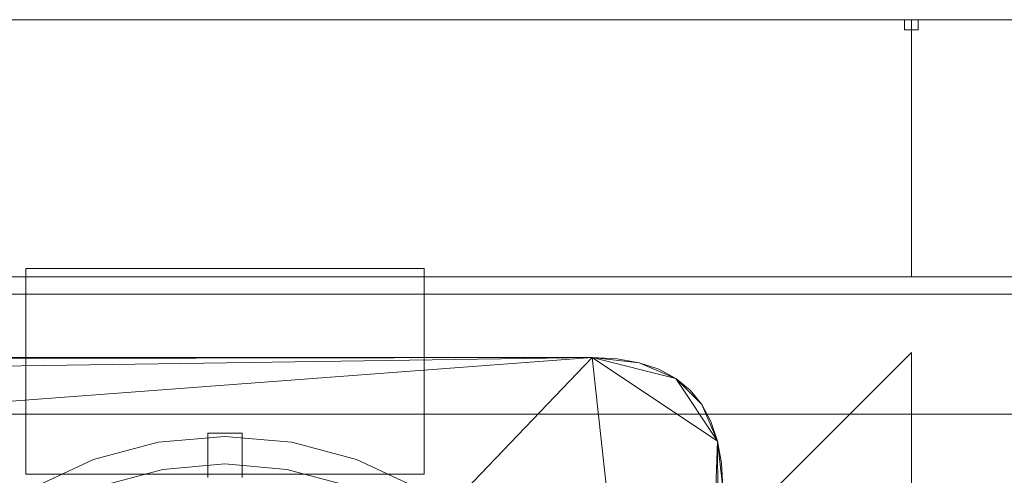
# Model space of a CAD drawing. Header units: millimetres. Extents: x -2233 to 65662, y -50530 to 6847.
# Tile 798 of 802: x 59951 to 60238, y 2867 to 3000. Entities that reach past the tile are written whole.
import ezdxf

# ---------------------------------------------------------------- set-up
doc = ezdxf.new("R2010")
doc.units = ezdxf.units.MM
doc.layers.add('lateral_secador', color=7, linetype='Continuous', lineweight=0)

msp = doc.modelspace()

# ---------------------------------------------------------------- linework, layer by layer
at = {"layer": 'lateral_secador'}
for p, q in [((59211.134, 3000), (60211.134, 3000)), ((60209.134, 3000), (60213.134, 3000)), ((60209.134, 3000), (60209.134, 2997)), ((60211.134, 2925), (60211.134, 3000)), ((60211.134, 3000), (60461.134, 3000)), ((60213.134, 2997), (60213.134, 3000)), ((60209.134, 2997), (60213.134, 2997)), ((59953.134, 2927.5), (60069.134, 2927.5)), ((59953.134, 2927.5), (59953.134, 2867.5)), ((60069.134, 2867.5), (60069.134, 2927.5)), ((40461.134, 2925), (60461.134, 2925)), ((59211.134, 2925), (60211.134, 2925)), ((59461.134, 2925), (60461.134, 2925)), ((60211.134, 2925), (60461.134, 2925)), ((40461.134, 2920), (60461.134, 2920)), ((59869.554, 2882.88), (60118.134, 2901.5)), ((59872.214, 2645.18), (60118.134, 2901.5)), ((59884.753, 2898.08), (60118.134, 2901.5)), ((59896.913, 2901.12), (60118.134, 2901.5)), ((60118.134, 2901.5), (59904.134, 2901.5)), ((59971.134, 2663), (60211.134, 2903)), ((60118.134, 2901.5), (60131.814, 2899.98)), ((60125.355, 2901.12), (60118.134, 2901.5)), ((60118.134, 2901.5), (60142.454, 2895.42)), ((60118.134, 2901.5), (60154.614, 2877.18)), ((60118.134, 2901.5), (60146.634, 2641)), ((60131.814, 2899.98), (60125.355, 2901.12)), ((60211.134, 2903), (60211.134, 2834)), ((60131.814, 2899.98), (60142.454, 2895.42)), ((60137.515, 2898.08), (60131.814, 2899.98)), ((60142.454, 2895.42), (60137.515, 2898.08)), ((60142.454, 2895.42), (60150.054, 2887.82)), ((60146.634, 2892), (60142.454, 2895.42)), ((60142.454, 2895.42), (60154.614, 2877.18)), ((60150.054, 2887.82), (60146.634, 2892)), ((60150.054, 2887.82), (60154.614, 2877.18)), ((60152.714, 2882.88), (60150.054, 2887.82)), ((40461.134, 2885), (60461.134, 2885)), ((60154.614, 2877.18), (60152.714, 2882.88)), ((60011.134, 2878.5), (59991.685, 2876.798)), ((60006.134, 2866.5), (60006.134, 2879.5)), ((60016.134, 2879.5), (60006.134, 2879.5)), ((60030.582, 2876.798), (60011.134, 2878.5)), ((60016.134, 2866.5), (60016.134, 2879.5)), ((59991.685, 2876.798), (59972.828, 2871.746)), ((60049.44, 2871.746), (60030.582, 2876.798)), ((60154.614, 2877.18), (60146.634, 2641)), ((60154.614, 2877.18), (60156.134, 2863.5)), ((60155.753, 2870.72), (60154.614, 2877.18)), ((60154.614, 2877.18), (60155.753, 2662.28)), ((59972.828, 2871.746), (59955.134, 2863.495)), ((60067.134, 2863.495), (60049.44, 2871.746)), ((59993.074, 2868.92), (59975.564, 2864.228)), ((60011.134, 2870.5), (59993.074, 2868.92)), ((60029.193, 2868.92), (60011.134, 2870.5)), ((60046.704, 2864.228), (60029.193, 2868.92)), ((60156.134, 2863.5), (60155.753, 2870.72)), ((59953.134, 2867.5), (60069.134, 2867.5))]:
    msp.add_line(p, q, dxfattribs=at)

doc.saveas('drawing.dxf')
